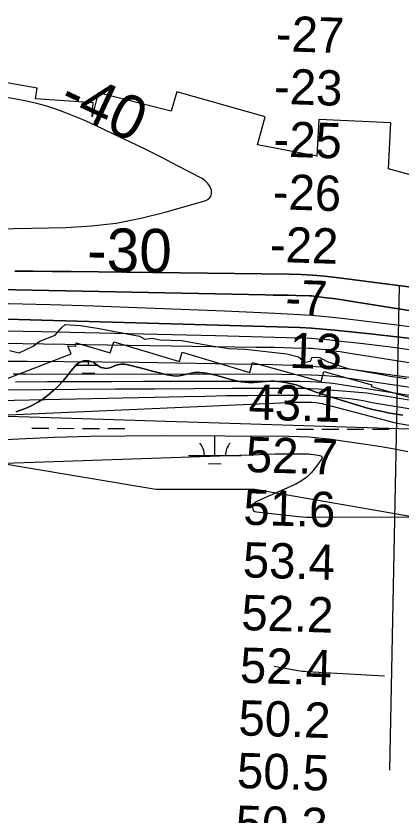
# Model space of a CAD drawing. Extents: x 3161615 to 3199515, y 867541 to 892976.
# Drawn here: x 3195229 to 3195959, y 876681 to 878197 of the extents above; entities that cross this region are included whole.
import ezdxf

# ---------------------------------------------------------------- set-up
doc = ezdxf.new("R2010")
doc.units = 0
for name, color, linetype in [('V-RIVR-EDGE', 7, 'Continuous'), ('V-RIVR-RANG', 7, 'Continuous'), ('V-RRAP-RVMT', 7, 'Continuous'), ('V-SITE-VEGE', 7, 'Continuous'), ('V-TOPO-DPTH', 7, 'Continuous'), ('V-TOPO-MAJR', 7, 'Continuous'), ('V-TOPO-MINR', 7, 'Continuous'), ('V-TOPO-MINR-IDEN', 7, 'Continuous'), ('V-TOPO-WATR', 7, 'Continuous'), ('V-WETL-SWMP', 7, 'Continuous')]:
    doc.layers.add(name, color=color, linetype=linetype)

msp = doc.modelspace()

# ---------------------------------------------------------------- linework, layer by layer
at = {"layer": 'V-RIVR-EDGE'}
msp.add_lwpolyline([(3195216.1, 877562.1), (3195234.7, 877557.8), (3195261, 877570.6), (3195273.9, 877580.1), (3195303, 877591.5), (3195314, 877604.3), (3195322.1, 877611.4), (3195351.2, 877609.5), (3195386.5, 877603.6), (3195462.8, 877589.1), (3195473.2, 877583.9), (3195486.6, 877585.8), (3195502.3, 877582.4), (3195542.4, 877581.3), (3195599.6, 877571.2), (3195632.5, 877565.8), (3195663, 877564.8), (3195742.1, 877555.6), (3195764.5, 877549.8), (3195776.4, 877540.2), (3195787.4, 877542.1), (3195790.3, 877549.2), (3195805.1, 877548.7), (3195818.9, 877541.5), (3195857.9, 877528.1), (3195923.2, 877516.5), (3195938.5, 877513.1), (3195969.5, 877509.2)], dxfattribs=at)
at = {"layer": 'V-RIVR-RANG'}
msp.add_line((3195937.6, 876765.5), (3195955.8, 877685.3), dxfattribs=at)
at = {"layer": 'V-RRAP-RVMT'}
for p, q in [((3195269, 878059.9), (3195181.7, 878075.3)), ((3195265.7, 878039.9), (3195269, 878059.9)), ((3195384.2, 878051), (3195372.8, 878005.5)), ((3195523.1, 878016), (3195384.2, 878051)), ((3195533.4, 878053.1), (3195523.1, 878016)), ((3195701.1, 878005.6), (3195533.4, 878053.1)), ((3195374.7, 878032.1), (3195265.7, 878039.9)), ((3195372.8, 878005.5), (3195374.7, 878032.1)), ((3195686.5, 877952.1), (3195701.1, 878005.6)), ((3195802.8, 878000.2), (3195799.4, 877930.6)), ((3195939.4, 877994.1), (3195802.8, 878000.2)), ((3195935.4, 877906.8), (3195939.4, 877994.1)), ((3195799.4, 877930.6), (3195686.5, 877952.1)), ((3196022.2, 877882.6), (3195935.4, 877906.8)), ((3195333.1, 877555.9), (3195327.1, 877570.9)), ((3195327.1, 877570.9), (3195342, 877570)), ((3195342, 877570), (3195342.5, 877576.9)), ((3195342.5, 877576.9), (3195407.4, 877557.6)), ((3195407.4, 877557.6), (3195413.9, 877578.5)), ((3195413.9, 877578.5), (3195538.6, 877541.1)), ((3195208.7, 877507.9), (3195333.1, 877555.9)), ((3195538.6, 877541.1), (3195543.9, 877559)), ((3195543.9, 877559), (3195672.1, 877520.5)), ((3195672.1, 877520.5), (3195677.4, 877539)), ((3195677.4, 877539), (3195807.2, 877503.1)), ((3195807.2, 877503.1), (3195812.5, 877522.3)), ((3195812.5, 877522.3), (3195903.3, 877497.1)), ((3195903.3, 877497.1), (3195902.3, 877493.6)), ((3195902.3, 877493.6), (3196039.7, 877455.5))]:
    msp.add_line(p, q, dxfattribs=at)
at = {"layer": 'V-SITE-VEGE'}
for p, q in [((3195343.2, 877535.4), (3195332.7, 877522.8)), ((3195348.1, 877538.8), (3195343.2, 877535.4)), ((3195356.4, 877542.6), (3195348.1, 877538.8)), ((3195361.4, 877543.3), (3195356.4, 877542.6)), ((3195366.4, 877542.7), (3195361.4, 877543.3)), ((3195374.7, 877540), (3195366.4, 877542.7)), ((3195379.6, 877536.9), (3195374.7, 877540)), ((3195383.6, 877533.8), (3195379.6, 877536.9)), ((3195428, 877536.2), (3195418.7, 877534.1)), ((3195434.5, 877536.1), (3195428, 877536.2)), ((3195441.5, 877535.2), (3195434.5, 877536.1)), ((3195459, 877530.3), (3195441.5, 877535.2)), ((3195332.7, 877522.8), (3195328.6, 877517.6)), ((3195389.8, 877529.9), (3195383.6, 877533.8)), ((3195394, 877528.9), (3195389.8, 877529.9)), ((3195398.8, 877528), (3195394, 877528.9)), ((3195406.6, 877529.4), (3195398.8, 877528)), ((3195418.7, 877534.1), (3195406.6, 877529.4)), ((3195478.5, 877525.2), (3195459, 877530.3)), ((3195486.7, 877523), (3195478.5, 877525.2)), ((3195494.9, 877521.1), (3195486.7, 877523)), ((3195515.4, 877515.7), (3195494.9, 877521.1)), ((3195566.9, 877520.2), (3195552.8, 877516.9)), ((3195576.9, 877520.5), (3195566.9, 877520.2)), ((3195584.2, 877519.6), (3195576.9, 877520.5)), ((3195324.7, 877512.4), (3195318, 877504.3)), ((3195328.6, 877517.6), (3195324.7, 877512.4)), ((3195527.1, 877513.7), (3195515.4, 877515.7)), ((3195534.7, 877513.5), (3195527.1, 877513.7)), ((3195542.2, 877514.6), (3195534.7, 877513.5)), ((3195552.8, 877516.9), (3195542.2, 877514.6)), ((3195592.4, 877518.4), (3195584.2, 877519.6)), ((3195605.4, 877515.6), (3195592.4, 877518.4)), ((3195614.2, 877513.5), (3195605.4, 877515.6)), ((3195636.4, 877507), (3195614.2, 877513.5)), ((3195646.1, 877504.6), (3195636.4, 877507)), ((3195307.8, 877493.9), (3195300.1, 877486.6)), ((3195318, 877504.3), (3195307.8, 877493.9)), ((3195655.6, 877502.6), (3195646.1, 877504.6)), ((3195669.9, 877501.1), (3195655.6, 877502.6)), ((3195679.9, 877501.4), (3195669.9, 877501.1)), ((3195702.5, 877503.4), (3195679.9, 877501.4)), ((3195711.1, 877504), (3195702.5, 877503.4)), ((3195719.1, 877503.9), (3195711.1, 877504)), ((3195731.6, 877502.9), (3195719.1, 877503.9)), ((3195739.6, 877501.5), (3195731.6, 877502.9)), ((3195759.8, 877496.8), (3195739.6, 877501.5)), ((3195767.3, 877494.4), (3195759.8, 877496.8)), ((3195775.3, 877491.2), (3195767.3, 877494.4)), ((3195788, 877486.7), (3195775.3, 877491.2)), ((3195288.4, 877476.8), (3195278.7, 877469.4)), ((3195300.1, 877486.6), (3195288.4, 877476.8)), ((3195796.2, 877483.5), (3195788, 877486.7)), ((3195807.4, 877479.6), (3195796.2, 877483.5)), ((3195815.6, 877477.1), (3195807.4, 877479.6)), ((3195824.8, 877473.9), (3195815.6, 877477.1)), ((3195271.3, 877464.8), (3195259.9, 877458.3)), ((3195278.7, 877469.4), (3195271.3, 877464.8)), ((3195851.8, 877465.9), (3195824.8, 877473.9)), ((3195895.6, 877452.5), (3195851.8, 877465.9)), ((3195251.3, 877453.7), (3195228.6, 877445.6)), ((3195259.9, 877458.3), (3195251.3, 877453.7)), ((3195908.1, 877449.2), (3195895.6, 877452.5)), ((3195923.6, 877446.2), (3195908.1, 877449.2)), ((3195934.1, 877443.9), (3195923.6, 877446.2)), ((3195962.1, 877439.1), (3195934.1, 877443.9))]:
    msp.add_line(p, q, dxfattribs=at)
at = {"layer": 'V-TOPO-DPTH'}
msp.add_line((3197197, 877374.4), (3187419.1, 877683.2), dxfattribs=at)
for points in [[(3195598.2, 877854.3), (3195599.6, 877859.8), (3195599.5, 877866.1), (3195596.6, 877872.9), (3195592.7, 877879), (3195587.6, 877884), (3195581.5, 877888.2), (3195535.2, 877912.6), (3195505.1, 877928.2), (3195474.8, 877943.5), (3195444.4, 877958.3), (3195413.7, 877972.9), (3195379.5, 877988.9), (3195361.4, 877997.1), (3195343.1, 878005), (3195324.6, 878012.3), (3195306, 878019.3), (3195287.1, 878025.6), (3195268, 878031.1), (3195248.7, 878035.5), (3195229.1, 878039.3), (3195167.1, 878049.5)], [(3195598.2, 877854.3), (3195599.6, 877859.8), (3195599.5, 877866.1), (3195596.6, 877872.9), (3195592.7, 877879), (3195587.6, 877884), (3195581.5, 877888.2), (3195535.2, 877912.6), (3195505.1, 877928.2), (3195474.8, 877943.5), (3195444.4, 877958.3), (3195413.7, 877972.9), (3195379.5, 877988.9), (3195361.4, 877997.1), (3195343.1, 878005), (3195324.6, 878012.3), (3195306, 878019.3), (3195287.1, 878025.6), (3195268, 878031.1), (3195248.7, 878035.5), (3195229.1, 878039.3), (3195167.1, 878049.5)], [(3194700.6, 877853.7), (3194781.4, 877840.4), (3194838.2, 877831.3), (3194895.2, 877822.6), (3194952.1, 877814.5), (3195009.2, 877806.7), (3195089, 877796.1), (3195106.2, 877794.3), (3195123.5, 877792.9), (3195140.8, 877792.3), (3195158.1, 877792.3), (3195323.8, 877795.7), (3195371.5, 877798.6), (3195418.7, 877803.9), (3195465.4, 877813), (3195511.7, 877824.5), (3195588.9, 877846.9), (3195594.3, 877850.2), (3195598.2, 877854.3)], [(3195158.1, 877792.3), (3195323.8, 877795.7), (3195371.5, 877798.6), (3195418.7, 877803.9), (3195465.4, 877813), (3195511.7, 877824.5), (3195588.9, 877846.9), (3195594.3, 877850.2), (3195598.2, 877854.3)], [(3195226.1, 877712.9), (3195261.9, 877712.6), (3195297.7, 877712.2), (3195333.5, 877711.7), (3195746.9, 877706.7), (3195769.2, 877706.1), (3195791.6, 877704.9), (3195813.8, 877702.9), (3195836, 877700.5), (3196150.4, 877660)], [(3196150.4, 877660), (3195836, 877700.5), (3195813.8, 877702.9), (3195791.6, 877704.9), (3195769.2, 877706.1), (3195746.9, 877706.7), (3195333.5, 877711.7), (3195297.7, 877712.2), (3195261.9, 877712.6), (3195226.1, 877712.9)], [(3196021.9, 877630.3), (3195858.5, 877656.5), (3195847, 877658.3), (3195835.5, 877659.9), (3195824, 877661.5), (3195812.5, 877662.9), (3195793.6, 877665.2), (3195789.4, 877665.6), (3195785.3, 877665.8), (3195760.1, 877666.4), (3195745.5, 877666.8), (3195730.8, 877667.1), (3195716.2, 877667.4), (3195701.5, 877667.7), (3195163.7, 877678.5)], [(3196021.9, 877630.3), (3195858.5, 877656.5), (3195847, 877658.3), (3195835.5, 877659.9), (3195824, 877661.5), (3195812.5, 877662.9), (3195793.6, 877665.2), (3195789.4, 877665.6), (3195785.3, 877665.8), (3195760.1, 877666.4), (3195745.5, 877666.8), (3195730.8, 877667.1), (3195716.2, 877667.4), (3195701.5, 877667.7), (3195163.7, 877678.5)], [(3195165.6, 877622.8), (3195745.5, 877606.4), (3195767.3, 877605.5), (3195789.1, 877604.3), (3195810.8, 877602.6), (3195832.6, 877600.6), (3195900.3, 877593.6), (3195955.8, 877587.5), (3196011.3, 877580.9)], [(3196011.3, 877580.9), (3195955.8, 877587.5), (3195900.3, 877593.6), (3195832.6, 877600.6), (3195810.8, 877602.6), (3195789.1, 877604.3), (3195767.3, 877605.5), (3195745.5, 877606.4), (3195165.6, 877622.8)], [(3195159.6, 877576.8), (3195683.9, 877568.7), (3195701.4, 877568.4), (3195719, 877568.1), (3195736.5, 877567.8), (3195754, 877567.4), (3195784, 877566.6), (3195786.5, 877566.5), (3195789.1, 877566.4), (3195791.6, 877566.2), (3195794.1, 877566), (3195802, 877565.2), (3195808.4, 877564.5), (3195814.8, 877563.7), (3195821.2, 877562.9), (3195827.6, 877562.1), (3195829.2, 877561.9), (3195836.4, 877560.9), (3195843.7, 877559.9), (3195850.9, 877558.9), (3195858.1, 877557.9), (3196609.2, 877439.2)], [(3195159.6, 877576.8), (3195683.9, 877568.7), (3195701.4, 877568.4), (3195719, 877568.1), (3195736.5, 877567.8), (3195754, 877567.4), (3195784, 877566.6), (3195786.5, 877566.5), (3195789.1, 877566.4), (3195791.6, 877566.2), (3195794.1, 877566), (3195802, 877565.2), (3195808.4, 877564.5), (3195814.8, 877563.7), (3195821.2, 877562.9), (3195827.6, 877562.1), (3195829.2, 877561.9), (3195836.4, 877560.9), (3195843.7, 877559.9), (3195850.9, 877558.9), (3195858.1, 877557.9), (3196609.2, 877439.2)]]:
    msp.add_lwpolyline(points, dxfattribs=at)
at = {"layer": 'V-TOPO-MAJR'}
msp.add_lwpolyline([(3195165.5, 877466.5), (3195548.5, 877475), (3195588.2, 877475.7), (3195627.9, 877476.4), (3195667.6, 877476.8), (3195707.3, 877477.1), (3195770.7, 877477.4), (3195778.7, 877477.4), (3195786.7, 877477.1), (3195794.7, 877476.7), (3195802.7, 877476.1), (3195846.8, 877472.3), (3195861.3, 877470.8), (3195875.7, 877468.9), (3195890.1, 877466.4), (3195904.4, 877463.6), (3196585.1, 877351.9)], dxfattribs=at)
at = {"layer": 'V-TOPO-MINR'}
for points in [[(3195598.2, 877854.3), (3195599.6, 877859.8), (3195599.5, 877866.1), (3195596.6, 877872.9), (3195592.7, 877879), (3195587.6, 877884), (3195581.5, 877888.2), (3195535.2, 877912.6), (3195505.1, 877928.2), (3195474.8, 877943.5), (3195444.4, 877958.3), (3195413.7, 877972.9), (3195379.5, 877988.9), (3195361.4, 877997.1), (3195343.1, 878005), (3195324.6, 878012.3), (3195306, 878019.3), (3195287.1, 878025.6), (3195268, 878031.1), (3195248.7, 878035.5), (3195229.1, 878039.3), (3195167.1, 878049.5)], [(3195158.1, 877792.3), (3195323.8, 877795.7), (3195371.5, 877798.6), (3195418.7, 877803.9), (3195465.4, 877813), (3195511.7, 877824.5), (3195588.9, 877846.9), (3195594.3, 877850.2), (3195598.2, 877854.3)], [(3196150.4, 877660), (3195836, 877700.5), (3195813.8, 877702.9), (3195791.6, 877704.9), (3195769.2, 877706.1), (3195746.9, 877706.7), (3195333.5, 877711.7), (3195297.7, 877712.2), (3195261.9, 877712.6), (3195226.1, 877712.9)], [(3195163.7, 877678.5), (3195701.5, 877667.7), (3195716.2, 877667.4), (3195730.8, 877667.1), (3195745.5, 877666.8), (3195760.1, 877666.4), (3195785.3, 877665.8), (3195789.4, 877665.6), (3195793.6, 877665.2), (3195812.5, 877662.9), (3195824, 877661.5), (3195835.5, 877659.9), (3195847, 877658.3), (3195858.5, 877656.5), (3196021.9, 877630.3)], [(3195187.5, 877652.1), (3195293.4, 877649.1), (3195376.1, 877646.6), (3195458.7, 877643.8), (3195541.3, 877640.7), (3195624, 877637.3), (3195720.5, 877633.2), (3195754.8, 877631.3), (3195789.1, 877628.9), (3195823.3, 877625.7), (3195857.4, 877621.9), (3195956.1, 877610), (3196032.9, 877600.3)], [(3195165.6, 877622.8), (3195745.5, 877606.4), (3195767.3, 877605.5), (3195789.1, 877604.3), (3195810.8, 877602.6), (3195832.6, 877600.6), (3195900.3, 877593.6), (3195955.8, 877587.5), (3196011.3, 877580.9)], [(3195137.7, 877600.4), (3195277, 877597.9), (3195359.5, 877596.3), (3195442, 877594.6), (3195524.6, 877592.6), (3195607.1, 877590.6), (3195764.7, 877586.4), (3195776.9, 877586), (3195789.1, 877585.3), (3195801.2, 877584.4), (3195813.3, 877583.3), (3195851.1, 877579.4), (3195882.1, 877576), (3195913.1, 877572.4), (3195944, 877568.4), (3195974.9, 877564.2)], [(3195193.1, 877541.7), (3195250, 877541.6), (3195320.8, 877541.3), (3195391.6, 877540.7), (3195462.5, 877539.8), (3195533.3, 877538.7), (3195715.7, 877535.3), (3195752, 877534.3), (3195788.2, 877532.6), (3195824.4, 877530.1), (3195860.6, 877527.1), (3196450.3, 877445.1)], [(3195223.2, 877517.8), (3195246.5, 877517.8), (3195732.1, 877517.2), (3195760, 877516.8), (3195787.8, 877516), (3195815.6, 877514.4), (3195843.3, 877512.4), (3196499.1, 877415.5)], [(3195145.6, 877486.6), (3195343.6, 877488.4), (3195417.5, 877489.1), (3195491.5, 877489.6), (3195565.4, 877490), (3195639.3, 877490.3), (3195757.9, 877490.6), (3195772.5, 877490.5), (3195787.1, 877490.1), (3195801.7, 877489.3), (3195816.2, 877488.2), (3195894.4, 877481.5), (3196545.3, 877374.2)], [(3195227.5, 877502.7), (3195288.3, 877503.1), (3195349.1, 877503.4), (3195409.9, 877503.5), (3195470.7, 877503.7), (3195745, 877503.9), (3195766.2, 877503.6), (3195787.4, 877503), (3195808.6, 877501.8), (3195829.8, 877500.3), (3196312.9, 877423.9)], [(3195127.3, 877436.3), (3195745.5, 877463.5), (3195752.3, 877463.8), (3195759.1, 877464), (3195765.9, 877464.1), (3195772.7, 877464.2), (3195783.6, 877464.3), (3195785, 877464.3), (3195789.2, 877464), (3195797.1, 877463.4), (3195801.9, 877462.8), (3195804.3, 877462.3), (3195809.1, 877461.3), (3195811.5, 877460.7), (3195816.3, 877459.5), (3195948.6, 877425.1), (3196482.6, 877331.9)], [(3195159.7, 877390.8), (3195234, 877394.6), (3195301.5, 877397.4), (3195369, 877399.5), (3195436.5, 877400.4), (3195504.1, 877400.7), (3195746.6, 877399.6), (3195765.6, 877399.1), (3195784.5, 877398.2), (3195803.3, 877396.4), (3195822.1, 877394.2), (3195896.1, 877383.8), (3195921.4, 877379.9), (3195946.6, 877375.6), (3195971.7, 877370.7)], [(3195113.7, 877345.1), (3195707.9, 877365.5), (3195720.5, 877365.8), (3195733.2, 877366.1), (3195745.8, 877366.2), (3195758.4, 877366.1), (3195779.2, 877366), (3195783.6, 877365.8), (3195785.8, 877365.6), (3195788, 877365.3), (3195797.9, 877363.9), (3195800.2, 877363.6), (3195804.8, 877362.6), (3195807.1, 877362), (3195809.4, 877359.9), (3195809, 877356.8), (3195797, 877339.9), (3195789, 877330.3), (3195780.1, 877321.7), (3195770, 877314.6), (3195759.1, 877308.6), (3195683.7, 877274.6), (3195680.9, 877272.6), (3195678.8, 877270.3), (3195677.6, 877267.3), (3195677, 877264), (3195677.8, 877260.9), (3195679.2, 877258.4), (3195681.6, 877256.7), (3195684.6, 877255.6), (3195764.3, 877247.2), (3195772.3, 877246.4), (3195780.3, 877245.9), (3195788.3, 877245.6), (3195796.4, 877245.5), (3196160.4, 877246.3)], [(3195927.9, 876944.1), (3195781, 876952.3), (3195776.6, 876952.7), (3195772.2, 876953.1), (3195767.8, 876953.7), (3195763.4, 876954.4), (3195718.4, 876962.7)]]:
    msp.add_lwpolyline(points, dxfattribs=at)
at = {"layer": 'V-TOPO-WATR'}
msp.add_lwpolyline([(3195159.6, 877576.8), (3195683.9, 877568.7), (3195701.4, 877568.4), (3195719, 877568.1), (3195736.5, 877567.8), (3195754, 877567.4), (3195784, 877566.6), (3195786.5, 877566.5), (3195789.1, 877566.4), (3195791.6, 877566.2), (3195794.1, 877566), (3195802, 877565.2), (3195808.4, 877564.5), (3195814.8, 877563.7), (3195821.2, 877562.9), (3195827.6, 877562.1), (3195829.2, 877561.9), (3195836.4, 877560.9), (3195843.7, 877559.9), (3195850.9, 877558.9), (3195858.1, 877557.9), (3196609.2, 877439.2)], dxfattribs=at)
at = {"layer": 'V-WETL-SWMP'}
for p, q in [((3195332.7, 877522.8), (3195343.2, 877535.4)), ((3195343.2, 877535.4), (3195348.1, 877538.8)), ((3195348.1, 877538.8), (3195356.4, 877542.6)), ((3195356.4, 877542.6), (3195361.4, 877543.3)), ((3195361.4, 877543.3), (3195366.4, 877542.7)), ((3195365.9, 877534.3), (3195366, 877542.7)), ((3195366.4, 877542.7), (3195374.7, 877540)), ((3195374.7, 877540), (3195379.6, 877536.9)), ((3195379.6, 877536.9), (3195383.6, 877533.8)), ((3195418.7, 877534.1), (3195428, 877536.2)), ((3195428, 877536.2), (3195434.5, 877536.1)), ((3195434.5, 877536.1), (3195441.5, 877535.2)), ((3195441.5, 877535.2), (3195459, 877530.3)), ((3195328.6, 877517.6), (3195332.7, 877522.8)), ((3195342.3, 877534.3), (3195383.1, 877534.2)), ((3195383.6, 877533.8), (3195389.8, 877529.9)), ((3195389.8, 877529.9), (3195394, 877528.9)), ((3195394, 877528.9), (3195398.8, 877528)), ((3195398.8, 877528), (3195406.6, 877529.4)), ((3195406.6, 877529.4), (3195418.7, 877534.1)), ((3195459, 877530.3), (3195478.5, 877525.2)), ((3195478.5, 877525.2), (3195486.7, 877523)), ((3195486.7, 877523), (3195494.9, 877521.1)), ((3195494.9, 877521.1), (3195515.4, 877515.7)), ((3195552.8, 877516.9), (3195566.9, 877520.2)), ((3195566.9, 877520.2), (3195576.9, 877520.5)), ((3195576.9, 877520.5), (3195584.2, 877519.6)), ((3195318, 877504.3), (3195324.7, 877512.4)), ((3195324.7, 877512.4), (3195328.6, 877517.6)), ((3195353.9, 877518.9), (3195377.9, 877518.8)), ((3195515.4, 877515.7), (3195527.1, 877513.7)), ((3195527.1, 877513.7), (3195534.7, 877513.5)), ((3195534.7, 877513.5), (3195542.2, 877514.6)), ((3195542.2, 877514.6), (3195552.8, 877516.9)), ((3195584.2, 877519.6), (3195592.4, 877518.4)), ((3195592.4, 877518.4), (3195605.4, 877515.6)), ((3195605.4, 877515.6), (3195614.2, 877513.5)), ((3195614.2, 877513.5), (3195636.4, 877507)), ((3195636.4, 877507), (3195646.1, 877504.6)), ((3195300.1, 877486.6), (3195307.8, 877493.9)), ((3195307.8, 877493.9), (3195318, 877504.3)), ((3195646.1, 877504.6), (3195655.6, 877502.6)), ((3195655.6, 877502.6), (3195669.9, 877501.1)), ((3195669.9, 877501.1), (3195679.9, 877501.4)), ((3195679.9, 877501.4), (3195702.5, 877503.4)), ((3195702.5, 877503.4), (3195711.1, 877504)), ((3195711.1, 877504), (3195719.1, 877503.9)), ((3195719.1, 877503.9), (3195731.6, 877502.9)), ((3195731.6, 877502.9), (3195739.6, 877501.5)), ((3195739.6, 877501.5), (3195759.8, 877496.8)), ((3195759.8, 877496.8), (3195767.3, 877494.4)), ((3195767.3, 877494.4), (3195775.3, 877491.2)), ((3195775.3, 877491.2), (3195788, 877486.7)), ((3195278.7, 877469.4), (3195288.4, 877476.8)), ((3195288.4, 877476.8), (3195300.1, 877486.6)), ((3195788, 877486.7), (3195796.2, 877483.5)), ((3195796.2, 877483.5), (3195807.4, 877479.6)), ((3195807.4, 877479.6), (3195815.6, 877477.1)), ((3195815.6, 877477.1), (3195824.8, 877473.9)), ((3195259.9, 877458.3), (3195271.3, 877464.8)), ((3195271.3, 877464.8), (3195278.7, 877469.4)), ((3195824.8, 877473.9), (3195851.8, 877465.9)), ((3195851.8, 877465.9), (3195895.6, 877452.5)), ((3195228.6, 877445.6), (3195251.3, 877453.7)), ((3195251.3, 877453.7), (3195259.9, 877458.3)), ((3195895.6, 877452.5), (3195908.1, 877449.2)), ((3195908.1, 877449.2), (3195923.6, 877446.2)), ((3195923.6, 877446.2), (3195934.1, 877443.9)), ((3195934.1, 877443.9), (3195962.1, 877439.1)), ((3195258.8, 877414.5), (3195290.8, 877414.4)), ((3195306.8, 877414.4), (3195338.8, 877414.3)), ((3195354.8, 877414.2), (3195386.8, 877414.1)), ((3195402.8, 877414.1), (3195434.8, 877414)), ((3195605.9, 877362.8), (3195606, 877398.8)), ((3195760.7, 877413.1), (3195792.7, 877413)), ((3195808.7, 877413), (3195840.7, 877412.9)), ((3195856.7, 877412.8), (3195888.7, 877412.7)), ((3195904.7, 877412.7), (3195936.7, 877412.6)), ((3195233.3, 877341.8), (3194987.3, 877385.2)), ((3195555.9, 877362.9), (3195655.9, 877362.6)), ((3195493.7, 877298.4), (3195233.3, 877341.8)), ((3195593.9, 877347.4), (3195617.9, 877347.3)), ((3195681.9, 877298.4), (3195493.7, 877298.4)), ((3196014.7, 877240.4), (3195681.9, 877298.4))]:
    msp.add_line(p, q, dxfattribs=at)
for centre, start, end in [((3195310.7, 877534.9), 359.0699, 3.8339), ((3195550.7, 877363.4), 359.0699, 40.6135), ((3195661.2, 877363.1), 139.0699, 180.6135)]:
    msp.add_arc(centre, 35.2, start, end, dxfattribs=at)

# ---------------------------------------------------------------- texts
at = {"layer": 'V-RIVR-RANG'}
for s, rotation, p in [('-27', 358.1267, (3195720.6, 878130.5)), ('-23', 358.1267, (3195717.3, 878030.5)), ('-25', 358.1267, (3195716.1, 877930.5)), ('-26', 358.1267, (3195714.9, 877830.5)), ('-22', 358.1267, (3195709.4, 877730.6)), ('-7', 358.1267, (3195738.8, 877629.6)), ('13', 358.1267, (3195746.6, 877529.3)), ('43.1', 358.2683, (3195669, 877431.5)), ('52.7', 358.2683, (3195663.8, 877331.6)), ('51.6', 358.2683, (3195659.2, 877231.7)), ('53.4', 358.2683, (3195658.3, 877131.7)), ('52.2', 358.2683, (3195655.5, 877031.7)), ('52.4', 358.2683, (3195652.7, 876931.8)), ('50.2', 358.2683, (3195649.9, 876831.8)), ('50.5', 358.2683, (3195647.1, 876731.9)), ('50.3', 358.2683, (3195644.4, 876631.9))]:
    msp.add_text(s, height=67, rotation=rotation, dxfattribs=at).set_placement(p)
at = {"layer": 'V-TOPO-MINR-IDEN'}
for s, rotation, p in [('-40', 334.9205, (3195306, 878023.4)), ('-30', 359.3025, (3195363.3, 877711.4))]:
    msp.add_text(s, height=83, rotation=rotation, dxfattribs=at).set_placement(p)

doc.saveas('drawing.dxf')
